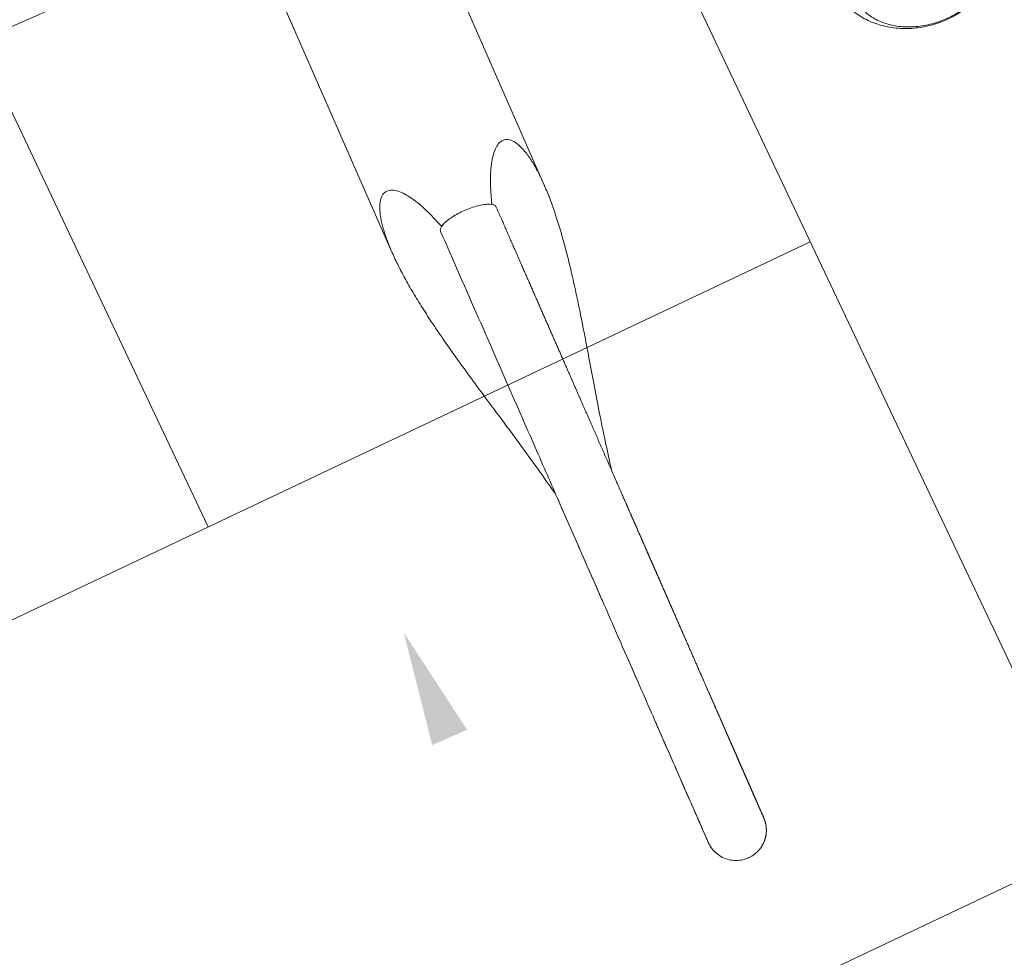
# Model space of a CAD drawing. Header units: metres. Extents: x 134157 to 138734, y 451157 to 455772.
# Tile 503 of 656: x 136620.001 to 136620.358, y 453797.424 to 453797.764. Entities that reach past the tile are written whole.
import ezdxf

# ---------------------------------------------------------------- set-up
doc = ezdxf.new("R2010")
doc.units = ezdxf.units.M
doc.layers.add('-DR-alg-hulplijnen', color=210, linetype='Continuous', plot=False)
doc.layers.add('-DR-nw-gr-arc-gras', color=7, linetype='Continuous', true_color=0xb5d5a4)
for name, color, linetype in [('-DR-nw-inr-fietsparkeren Tulip enkele beugel', 2, 'Continuous'), ('-DR-nw-maatvoering', 3, 'Continuous'), ('VELOPA-FIG25', 1, 'Continuous')]:
    doc.layers.add(name, color=color, linetype=linetype)
doc.layers.add('-DR-nw-vh-arc-sbs df bruinrood Broeder Alarmstraat', color=7, linetype='Continuous', lineweight=9, true_color=0xd8beb6)
doc.styles.add('2-5TXT', font='arial.ttf')
doc.styles.add('Drong', font='txt', dxfattribs={"height": 1.8})
doc.dimstyles.new('Drong', dxfattribs={"dimtxt": 1.8, "dimasz": 2.5, "dimexe": 0, "dimexo": 0, "dimgap": 0.9, "dimtad": 1, "dimzin": 0, "dimdsep": 46, "dimtxsty": 'Drong', "dimblk": 'dimblk-wit', "dimcen": 0, "dimse1": 1, "dimse2": 1, "dimclrd": 256, "dimclre": 1, "dimclrt": 7, "dimadec": 0, "dimazin": 0, "dimtfac": 1, "dimtmove": 0, "dimatfit": 3, "dimfxl": 1, "dimtolj": 1, "dimtzin": 0, "dimarcsym": 0})
doc.dimstyles.new('VELOPA-drukwerk', dxfattribs={"dimscale": 0, "dimtxt": 2.5, "dimasz": 2, "dimexe": 1, "dimexo": 1, "dimgap": 1, "dimtad": 1, "dimdec": 0, "dimdsep": 46, "dimtxsty": '2-5TXT', "dimcen": 8, "dimadec": 1, "dimazin": 0, "dimtfac": 1, "dimtdec": 0, "dimtmove": 0, "dimatfit": 3, "dimfxl": 1, "dimtolj": 1, "dimtzin": 0, "dimarcsym": 0})
pattern_1 = [(115.3356253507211, (136419.7180158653, 453326.2367068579), (-0.2236810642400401, -0.1059037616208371), [0.06, -0.187485]), (205.3356253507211, (136419.7180158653, 453326.2367068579), (0.1059037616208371, -0.22368106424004), [0.06, -0.187485])]

# ---------------------------------------------------------------- blocks, each defined once
blk = doc.blocks.new('*D482')
at = {"layer": '-DR-alg-hulplijnen', "color": 0, "lineweight": -2, "ltscale": 4, "transparency": 16777216}
for p, q in [((-1.268533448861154e-15, -770.7167233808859), (-1.92714493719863e-14, -1064.726652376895)), ((3625, -770.7167233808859), (3625, -1064.726652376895)), ((41.43344676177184, -1044.009928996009), (3583.566553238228, -1044.009928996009))]:
    blk.add_line(p, q, dxfattribs=at)
at = {"layer": '-DR-alg-hulplijnen', "color": 0, "ltscale": 4, "transparency": 16777216}
for points in [[(41.43344676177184, -1037.104354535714), (41.43344676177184, -1050.915503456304), (-1.800291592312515e-14, -1044.009928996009)], [(3583.566553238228, -1037.104354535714), (3583.566553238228, -1050.915503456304), (3625, -1044.009928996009)]]:
    blk.add_solid(points, dxfattribs=at)
at = {"layer": 'Defpoints', "color": 0, "ltscale": 4, "transparency": 16777216}
for p in [(0, -750), (3625, -750), (3625, -1044.009928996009)]:
    blk.add_point(p, dxfattribs=at)
at = {"layer": '-DR-alg-hulplijnen', "color": 0, "ltscale": 4, "transparency": 16777216, "insert": (1812.5, -996.8320429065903), "char_height": 51.79180845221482, "attachment_point": 5, "style": '2-5TXT'}
blk.add_mtext('\\A1;3625', dxfattribs=at)
blk = doc.blocks.new('*D481')
at = {"layer": '-DR-alg-hulplijnen', "color": 0, "lineweight": -2, "ltscale": 4, "transparency": 16777216}
for p, q in [((3645.716723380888, 3.331503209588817e-15), (4009.119275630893, 6.177109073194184e-14)), ((3988.402552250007, -41.4334467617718), (3988.402552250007, -708.5665532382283)), ((3645.716723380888, -750.0000000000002), (4009.119275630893, -750.0000000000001))]:
    blk.add_line(p, q, dxfattribs=at)
at = {"layer": '-DR-alg-hulplijnen', "color": 0, "ltscale": 4, "transparency": 16777216}
for points in [[(3981.496977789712, -41.43344676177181), (3995.308126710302, -41.4334467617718), (3988.402552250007, 5.843958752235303e-14)], [(3981.496977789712, -708.5665532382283), (3995.308126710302, -708.5665532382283), (3988.402552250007, -750.0000000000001)]]:
    blk.add_solid(points, dxfattribs=at)
at = {"layer": 'Defpoints', "color": 0, "ltscale": 4, "transparency": 16777216}
for p in [(3625.000000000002, 0), (3625.000000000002, -750.0000000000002), (3988.402552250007, -750.0000000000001)]:
    blk.add_point(p, dxfattribs=at)
at = {"layer": '-DR-alg-hulplijnen', "color": 0, "ltscale": 4, "transparency": 16777216, "insert": (3941.242330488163, -375.0000000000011), "char_height": 51.79180845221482, "attachment_point": 5, "rotation": 90, "style": '2-5TXT'}
blk.add_mtext('\\A1;750', dxfattribs=at)
blk = doc.blocks.new('dimblk-wit')
at = {"color": 7}
blk.add_line((2.842170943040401e-14, -0.3333333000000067), (-2.842170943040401e-14, 0.3333333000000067), dxfattribs=at)
blk.add_solid([(0, 0), (-0.7999999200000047, 0.1999999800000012), (-0.7999999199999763, -0.1999999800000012)], dxfattribs=at)
blk = doc.blocks.new('*D634')
at = {"layer": '-DR-nw-maatvoering', "lineweight": -2, "transparency": 16777216}
blk.add_line((136616.4696596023, 453791.6460135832), (136622.2968280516, 453806.2631956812), dxfattribs=at)
at = {"layer": 'Defpoints', "color": 0, "transparency": 16777216}
for p in [(136622.4819835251, 453806.7276496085), (136622.889603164, 453806.5651512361), (136616.6921237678, 453791.0190612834)]:
    blk.add_point(p, dxfattribs=at)
at = {"layer": '-DR-nw-maatvoering', "lineweight": -2, "transparency": 16777216, "xscale": 0.5, "yscale": 0.5, "zscale": 0.5}
for p, rotation in [((136622.481983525, 453806.7276496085), 68.26520454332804), ((136616.2845041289, 453791.1815596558), 248.2652045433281)]:
    blk.add_blockref('dimblk-wit', p, dxfattribs=dict(at, rotation=rotation))
at = {"layer": '-DR-nw-maatvoering', "color": 7, "transparency": 16777216, "insert": (136619.0454071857, 453799.089283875), "char_height": 0.36, "attachment_point": 5, "rotation": 68.26520454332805, "style": 'Drong'}
blk.add_mtext('\\A1;16.75', dxfattribs=at)
blk = doc.blocks.new('Fietsenrek Tulip enkel')
at = {"layer": 'VELOPA-FIG25', "color": 252, "linetype": 'Continuous', "lineweight": 9}
for p, q in [((500.0747259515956, -233.1093344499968), (500.0747259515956, -344.8499999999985)), ((298.658684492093, -344.8499999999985), (630.2552322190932, -344.8499999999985)), ((309.4598630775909, -405.1499999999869), (630.2507963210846, -405.1499999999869))]:
    blk.add_line(p, q, dxfattribs=at)
for points, start_tangent, end_tangent in [([(623.1085956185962, -362.975236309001), (622.2150253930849, -362.6181009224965), (618.5377257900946, -360.9725926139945), (615.4324675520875, -359.2727979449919), (612.9078133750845, -357.5213157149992), (610.996451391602, -355.7188084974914), (609.7693030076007, -353.8682929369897), (609.3515709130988, -351.9886879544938), (609.8926333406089, -350.1718612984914), (611.419115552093, -348.5539733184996), (613.8862791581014, -347.1894561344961), (617.2304940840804, -346.1165101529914), (621.2275092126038, -345.3817202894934), (625.6913015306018, -344.9707063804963), (630.2434380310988, -344.8499869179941)], (-0.9310904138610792, 0.3647884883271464), (0.9999999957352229, -9.235558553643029e-05)), ([(630.2434380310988, -344.8499869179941), (630.5682460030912, -344.8505678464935), (635.8394298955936, -345.0005259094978), (641.5077718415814, -345.4091434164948), (647.5858134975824, -346.0710287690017), (654.0919371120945, -346.9837572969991), (661.0486862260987, -348.1453052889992), (668.4823239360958, -349.5517247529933), (676.4228659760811, -351.1947983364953), (684.9047558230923, -353.0596304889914), (693.9686945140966, -355.1223479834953), (703.6661116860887, -357.3484173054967), (714.065781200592, -359.6916043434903), (725.2560965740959, -362.0921755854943), (734.9299721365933, -364.0195937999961)], (0.9999999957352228, -9.235558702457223e-05), (0.9822508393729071, -0.1875720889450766)), ([(629.0812565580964, -365.0520946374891), (626.4720561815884, -364.203896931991), (623.1085956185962, -362.975236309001)], (-0.9552161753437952, 0.2959088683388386), (-0.9310904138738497, 0.3647884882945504)), ([(630.4995653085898, -364.0113614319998), (630.0894004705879, -364.0777108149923), (629.2739631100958, -364.7146653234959), (628.527582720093, -365.9657673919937), (627.912531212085, -367.7049275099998), (627.4392903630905, -369.8863189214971), (627.1412687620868, -372.3970982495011), (627.0431135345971, -375)], (-0.9999999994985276, 3.166930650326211e-05), (0, -1)), ([(872.2429914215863, -364.0004512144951), (871.4931166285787, -364.0000542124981), (869.4321402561, -364.0000253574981), (865.9668989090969, -363.9997935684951), (861.1663724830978, -363.9999842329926), (855.1057197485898, -363.9999909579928), (847.8372212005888, -363.9998791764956), (839.2823724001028, -364.0001512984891), (829.3728744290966, -364.0001620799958), (818.0721323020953, -363.9998144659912), (805.4171970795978, -364.0001844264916), (791.4152382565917, -363.998548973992), (776.0161688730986, -364.0001285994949), (759.0278948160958, -364.0000092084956), (740.0685224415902, -364.0000362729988), (718.6458642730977, -363.999994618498), (693.9956133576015, -363.9999833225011), (664.8701945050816, -364.0000025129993), (630.4995657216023, -364.000002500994)], (-0.9999996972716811, 0.0007781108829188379), (-0.9999999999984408, 1.765950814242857e-06)), ([(776.9873472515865, -364.0000712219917), (765.312209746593, -363.9999653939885), (743.8571046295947, -363.9999999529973), (734.9336313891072, -364.0000654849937)], (-0.9999999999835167, 5.741668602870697e-06), (-0.9999999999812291, -6.12716366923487e-06)), ([(810.7829483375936, -364.0000404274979), (803.1118054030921, -363.9999004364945)], (-0.9999999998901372, 1.482314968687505e-05), (-0.9999999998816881, 1.538258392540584e-05)), ([(850.0260308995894, -363.9998981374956), (845.338346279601, -363.9997527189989), (836.2556908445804, -363.9999374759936), (825.7705308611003, -363.9999853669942), (824.0263019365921, -363.9999962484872)], (-0.9999999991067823, 4.226624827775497e-05), (-0.9999999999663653, -8.20179703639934e-06)), ([(856.730545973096, -364.0000669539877), (853.1773717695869, -364.0000204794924), (850.0260308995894, -363.9998981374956)], (-0.9999999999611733, -8.812121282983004e-06), (-0.9999999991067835, 4.226621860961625e-05)), ([(871.4694475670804, -364.000045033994), (871.4139717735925, -364.000025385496), (869.0702892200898, -363.9998221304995), (865.1537784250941, -363.9996671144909), (859.7983261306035, -363.9999621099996), (856.730545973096, -364.0000669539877)], (-0.9999999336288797, 0.000364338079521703), (-0.9999999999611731, -8.812155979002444e-06)), ([(872.2429914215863, -364.0004512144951), (871.4694475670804, -364.000045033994)], (-0.9999997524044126, 0.0007036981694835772), (-0.9999999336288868, 0.0003643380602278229)), ([(883.1628713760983, -375.0000000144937), (882.9785095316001, -372.9941615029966), (882.2363011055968, -370.5810662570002), (880.9634476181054, -368.4007516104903), (879.2270010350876, -366.5680747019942), (877.1184349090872, -365.1795784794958), (874.748826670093, -364.3084069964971), (872.2429914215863, -364.0004512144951)], (-0.000207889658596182, 0.9999999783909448), (-0.999973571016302, 0.007270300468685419)), ([(627.0431135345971, -375), (627.1413231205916, -377.6036120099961), (627.4393626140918, -380.1141189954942), (627.9124566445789, -382.2948046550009), (628.5276296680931, -384.0343363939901), (629.274075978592, -385.2854708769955), (630.0892778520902, -385.9222425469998), (630.4995554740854, -385.9886385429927)], (0, -1), (0.9999999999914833, 4.127184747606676e-06)), ([(871.9053827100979, -386.0000242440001), (872.0186496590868, -386.0001062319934), (872.1314808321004, -386.0000680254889), (872.2394728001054, -385.9995943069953), (872.352623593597, -385.9982075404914), (872.469788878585, -385.9955620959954), (872.6096794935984, -385.9907679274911), (872.7593012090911, -385.9836665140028), (872.9182448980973, -385.9738833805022), (873.0846190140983, -385.9611649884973), (873.2559320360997, -385.945411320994), (873.4296574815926, -385.9266701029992), (873.6048133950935, -385.9049405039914), (873.782468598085, -385.8799764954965), (873.9632663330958, -385.8515263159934), (874.1478368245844, -385.819289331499), (874.3367942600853, -385.7829140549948), (874.5307265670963, -385.7419973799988), (874.7297973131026, -385.6961773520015), (874.9335433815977, -385.6452229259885), (875.1414431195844, -385.5889368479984), (875.3529690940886, -385.5271473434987), (875.5675922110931, -385.4597091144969), (875.7848862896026, -385.3864687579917), (876.0045559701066, -385.3072437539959), (876.2263066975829, -385.2218588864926), (876.4498359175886, -385.130149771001), (876.6748334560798, -385.0319635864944), (876.9009819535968, -384.9271597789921), (877.1279573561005, -384.8156107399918), (877.3554294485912, -384.6972024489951), (877.5830624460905, -384.5718350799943), (877.8105427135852, -384.4394073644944), (878.0379350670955, -384.2995879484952), (878.2655584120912, -384.1518319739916), (878.4936867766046, -383.9955380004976), (878.7225365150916, -383.8300528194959), (878.9522602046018, -383.6546723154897), (879.1829399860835, -383.4686425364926), (879.4145805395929, -383.2711608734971), (879.6472223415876, -383.0612653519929), (879.881109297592, -382.8376294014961), (880.1163775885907, -382.5987824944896), (880.352761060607, -382.3434045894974), (880.5886089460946, -382.071559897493), (880.8218664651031, -381.783947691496), (881.0505732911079, -381.4814369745), (881.2728853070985, -381.1650663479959), (881.4870965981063, -380.836038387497), (881.6919304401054, -380.4952408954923), (881.8867776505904, -380.1426063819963), (882.0710548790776, -379.7779454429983), (882.244111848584, -379.4010859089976), (882.4052289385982, -379.0118793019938), (882.553615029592, -378.6102078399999), (882.6884056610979, -378.1959920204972), (882.8086615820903, -377.76919881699), (882.91336776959, -377.3298505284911), (883.0014330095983, -376.8780342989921), (883.071690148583, -376.413912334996), (883.1228971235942, -375.9377328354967), (883.1537389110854, -375.4498416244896), (883.1629410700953, -375)], (0.9999997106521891, -0.0007607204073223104), (-3.90510129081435e-07, 0.9999999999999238)), ([(629.0812124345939, -384.9479210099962), (626.5235794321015, -385.7785405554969), (623.1077570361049, -387.0250978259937)], (-0.9552154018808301, -0.295911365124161), (-0.9310869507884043, -0.3647973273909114)), ([(623.1077570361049, -387.0250978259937), (622.282172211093, -387.3545593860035), (618.6141333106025, -388.9897904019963), (615.511803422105, -390.6787742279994), (612.9832051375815, -392.4188048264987), (611.0595254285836, -394.2091158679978), (609.8089641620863, -396.0461268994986), (609.3506863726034, -397.9149309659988), (609.8308567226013, -399.7218948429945), (611.2801363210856, -401.339836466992), (613.7006237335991, -402.7312795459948), (617.0481344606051, -403.8383705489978), (621.0658384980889, -404.5964227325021), (625.5584077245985, -405.0217434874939), (630.2425906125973, -405.1500083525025)], (-0.9310869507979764, -0.36479732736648), (0.99999999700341, 7.741563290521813e-05)), ([(630.2425906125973, -405.1500083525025), (630.4658011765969, -405.1497307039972), (635.767115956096, -405.0031636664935), (641.4645281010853, -404.5947976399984), (647.5697844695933, -403.9309780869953), (654.1006234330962, -403.0149028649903), (661.0790582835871, -401.8492659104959), (668.5311102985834, -400.4385772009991), (676.4866384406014, -398.7915415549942), (684.9797676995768, -396.9235203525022), (694.050784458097, -394.8588074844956), (703.7504897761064, -392.6323013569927), (714.147311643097, -390.2903733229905), (725.3289978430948, -387.8927360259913), (734.9316254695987, -385.9800912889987)], (0.9999999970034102, 7.741562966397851e-05), (0.9822513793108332, 0.1875692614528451)), ([(630.4995555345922, -386.000002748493), (631.0568438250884, -386.0000059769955), (633.1263456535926, -386.0000264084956), (635.1684272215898, -386.0000554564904), (637.1836616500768, -386.0000880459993), (639.1726193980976, -386.0001201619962), (641.1358685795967, -386.0001487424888), (643.0739752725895, -386.0001715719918), (644.9875038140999, -386.000187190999), (646.877017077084, -386.0001948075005), (648.7430767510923, -386.0001942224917), (650.5862397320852, -386.0001857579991), (652.4070537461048, -386.0001701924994), (654.2060658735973, -386.0001487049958), (655.9838238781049, -386.0001228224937), (657.7408763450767, -386.0000943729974), (659.4777728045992, -386.0000654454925), (661.1950638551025, -386.0000383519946), (662.8933012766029, -386.0000155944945), (664.573039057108, -385.9999995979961), (666.2348340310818, -385.999990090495), (667.8792405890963, -385.9999852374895), (669.50674258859, -385.9999835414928), (671.1176652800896, -385.9999838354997), (672.7123135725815, -385.9999852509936), (674.2909936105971, -385.9999871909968), (675.8540127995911, -385.9999892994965), (677.4016798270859, -385.9999914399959), (678.9343046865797, -385.999993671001), (680.4521986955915, -385.9999962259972), (681.955674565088, -385.9999994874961), (683.44504654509, -386.0000034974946), (684.9206289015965, -386.0000076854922), (686.3827370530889, -386.0000115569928), (687.8316860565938, -386.0000147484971), (689.2677387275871, -386.0000170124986), (690.6910985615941, -386.0000182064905), (692.1019671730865, -386.0000182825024), (693.5005475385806, -386.0000172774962), (694.8870439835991, -386.0000153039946), (696.2616621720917, -386.0000125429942), (697.6246090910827, -386.0000092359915), (698.9760930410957, -386.0000056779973), (700.3163236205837, -386.0000022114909), (701.6455117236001, -385.9999992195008), (702.9638692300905, -385.9999969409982), (704.2716082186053, -385.999995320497), (705.5689419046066, -385.9999942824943), (706.8560848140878, -385.9999937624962), (708.1332461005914, -385.9999937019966), (709.4005792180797, -385.9999940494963), (710.6582100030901, -385.9999947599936), (711.9062651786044, -385.9999957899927), (713.1448725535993, -385.9999970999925), (714.3741610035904, -385.9999986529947), (715.5942604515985, -386.0000004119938), (716.8053018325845, -386.0000023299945), (718.007416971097, -386.0000043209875), (719.2007386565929, -386.0000062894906), (720.3854006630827, -386.0000081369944), (721.5615377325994, -386.0000097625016), (722.7292855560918, -386.0000110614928), (723.888780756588, -386.0000119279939), (725.0401608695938, -386.0000122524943), (726.1835643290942, -386.0000119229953), (727.3191304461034, -386.0000108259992), (728.4469925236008, -386.0000088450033), (729.567245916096, -386.0000058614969), (730.6799742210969, -386.0000017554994), (731.7852616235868, -385.9999964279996), (732.8831913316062, -385.999990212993), (733.9738462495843, -385.9999837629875), (735.0573100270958, -385.9999776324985), (736.1336670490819, -385.9999722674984), (737.203002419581, -385.9999680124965), (738.2654019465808, -385.999965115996), (739.3209521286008, -385.9999637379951), (740.3697401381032, -385.9999639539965), (741.411853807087, -385.9999657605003), (742.4473816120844, -385.9999690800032), (743.4764126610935, -385.9999737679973), (744.4990366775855, -385.9999796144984), (745.5153439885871, -385.9999863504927), (746.5254255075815, -385.9999936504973), (747.5293727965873, -386.0000011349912), (748.5272819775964, -386.0000081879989), (749.5193709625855, -386.0000140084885), (750.5057818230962, -386.0000179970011), (751.4865296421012, -386.0000197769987), (752.4616311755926, -386.0000191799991), (753.4311048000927, -386.0000162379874), (754.3949704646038, -386.0000111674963), (755.3532496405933, -386.0000043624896), (756.3059609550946, -385.9999965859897), (757.2530811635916, -385.9999904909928), (758.1945653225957, -385.9999885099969), (759.1303725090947, -385.9999913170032), (760.0604660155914, -385.9999979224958), (760.9848532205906, -386.0000051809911), (761.9037100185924, -386.0000079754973), (762.8172507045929, -386.0000048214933), (763.7256830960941, -385.9999988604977), (764.6292087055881, -385.9999976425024), (765.5280142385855, -386.000011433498), (766.4221813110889, -386.0000376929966), (767.311727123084, -386.0000664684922), (768.1966693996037, -386.0000900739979), (769.0770274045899, -386.0001031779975), (769.9528218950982, -386.0001027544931), (770.824065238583, -386.0000880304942), (771.6907930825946, -386.0000604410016), (772.5530724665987, -386.0000235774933), (773.4109700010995, -385.9999831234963), (774.2645347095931, -385.9999439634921), (775.113783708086, -385.9999070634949), (775.958732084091, -385.9998735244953), (776.7993965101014, -385.9998450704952), (777.6357951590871, -385.9998240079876), (778.467947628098, -385.9998131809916), (779.2958748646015, -385.9998159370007), (780.1195990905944, -385.9998360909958), (780.9391437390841, -385.9998778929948), (781.7545333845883, -385.9999459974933), (782.5657937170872, -386.0000453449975), (783.3729535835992, -386.0001752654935), (784.1760460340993, -386.0003262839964), (784.9751051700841, -386.0004891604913), (785.770165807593, -386.0006557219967), (786.5612634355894, -386.0008188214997), (787.3484341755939, -386.0009722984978), (788.1317147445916, -386.001110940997), (788.9111424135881, -386.0012304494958), (789.6867549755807, -386.0013274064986), (790.4585907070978, -386.0013992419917), (791.2266883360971, -386.0014442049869), (791.9910870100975, -386.0014613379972), (792.7518235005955, -386.0014504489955), (793.5088956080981, -386.0014120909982), (794.2622939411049, -386.001347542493), (795.0120142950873, -386.0012587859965), (795.7580534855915, -386.0011484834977), (796.5004093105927, -386.0010199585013), (797.2390805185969, -386.000877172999), (797.9740667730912, -386.0007247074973), (798.7053686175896, -386.0005677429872), (799.4329874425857, -386.0004120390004), (800.1569254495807, -386.0002639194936), (800.8771856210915, -386.0001302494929), (801.5937716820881, -386.0000184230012), (802.3066882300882, -385.9999345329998), (803.015935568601, -385.9998763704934), (803.7215117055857, -385.9998395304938), (804.4234156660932, -385.9998200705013), (805.121647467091, -385.999814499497), (805.816208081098, -385.9998197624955), (806.5070994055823, -385.9998332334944), (807.194324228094, -385.9998527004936), (807.8778861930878, -385.9998763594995), (808.5577897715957, -385.9999028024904), (809.2340402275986, -385.9999310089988), (809.9066435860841, -385.9999603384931), (810.5756066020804, -385.9999905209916), (811.2409367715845, -386.0000216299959), (811.902640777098, -386.0000532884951), (812.5607224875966, -386.0000843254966), (813.2151862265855, -386.0001136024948), (813.8660371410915, -386.0001400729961), (814.513281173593, -386.0001627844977), (815.1569250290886, -386.0001808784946), (815.7969691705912, -386.0001935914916), (816.4333966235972, -386.000200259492), (817.0661932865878, -386.0002003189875), (817.6953462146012, -386.0001933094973), (818.3208434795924, -386.0001788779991), (818.9426741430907, -386.000156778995), (819.5608282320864, -386.000126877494), (820.1752967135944, -386.0000891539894), (820.7860714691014, -386.0000437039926), (821.3931429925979, -385.9999909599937), (821.9964928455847, -385.9999338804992), (822.5961054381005, -385.9998765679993), (823.1919668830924, -385.9998224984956), (823.7840645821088, -385.9997745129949), (824.3723872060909, -385.999734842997), (824.9569246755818, -385.9997051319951), (825.5376681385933, -385.999686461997), (826.1146099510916, -385.9996793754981), (826.687743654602, -385.9996838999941), (827.2570639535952, -385.9996995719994), (827.8225666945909, -385.9997254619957), (828.3842488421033, -385.9997601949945), (828.9421084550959, -385.9998019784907), (829.4961446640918, -385.9998486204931), (830.0463576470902, -385.9998975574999), (830.5927486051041, -385.9999458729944), (831.1353183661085, -385.9999903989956), (831.6740658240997, -386.0000290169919), (832.2089984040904, -386.0000606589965), (832.740124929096, -386.0000843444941), (833.2674547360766, -386.0000991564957), (833.7909976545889, -386.0001042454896), (834.3107639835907, -386.0000988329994), (834.8267644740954, -386.0000822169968), (835.3390103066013, -386.0000537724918), (835.8475129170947, -386.0000129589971), (836.3522400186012, -385.9999618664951), (836.8531523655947, -385.9999099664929), (837.3502400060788, -385.9998658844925), (837.8435367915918, -385.9998355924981), (838.3331023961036, -385.9998225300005), (838.8189598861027, -385.9998277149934), (839.3011338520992, -385.9998498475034), (839.7796504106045, -385.9998854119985), (840.2545371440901, -385.9999287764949), (840.7258230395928, -385.9999722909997), (841.193535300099, -386.0000064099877), (841.657617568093, -386.0000247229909), (842.1180408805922, -386.0000299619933), (842.5748094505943, -386.0000257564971), (843.0279279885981, -386.0000154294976), (843.477401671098, -386.0000020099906), (843.923236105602, -385.9999882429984), (844.365437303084, -385.9999765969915), (844.8040116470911, -385.9999692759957), (845.2389658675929, -385.9999682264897), (845.6703070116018, -385.9999751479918), (846.0980424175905, -385.9999914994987), (846.5221963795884, -386.0000181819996), (846.9428431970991, -386.0000516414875), (847.3600038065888, -386.0000860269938), (847.7736922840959, -386.0001166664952), (848.1839217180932, -386.0001400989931), (848.590704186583, -386.0001540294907), (848.9940507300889, -386.0001572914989), (849.3939713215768, -386.0001498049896), (849.7904748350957, -386.0001325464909), (850.1835690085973, -386.0001075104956), (850.5732604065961, -386.0000776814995), (850.9595543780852, -386.000047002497), (851.3424550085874, -386.000020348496), (851.7219805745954, -386.0000033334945), (852.0982521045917, -385.9999973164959), (852.4712981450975, -385.9999984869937), (852.8411219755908, -386.0000034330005), (853.2077260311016, -386.0000094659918), (853.5711118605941, -386.0000146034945), (853.9312800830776, -386.0000175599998), (854.2882303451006, -386.0000177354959), (854.6419612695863, -386.0000152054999), (854.9924704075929, -386.0000107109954), (855.3397541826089, -386.0000056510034), (855.6838078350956, -386.0000020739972), (856.0246253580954, -386.0000026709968), (856.3621994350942, -386.0000107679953), (856.6965691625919, -386.0000297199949), (857.0278646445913, -386.0000573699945), (857.3560743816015, -386.0000887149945), (857.6811628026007, -386.000119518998), (858.0030936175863, -386.0001463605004), (858.3218301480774, -386.0001666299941), (858.6373352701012, -386.0001785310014), (858.9495713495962, -386.00018107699), (859.2585001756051, -386.0001740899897), (859.5640828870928, -386.000158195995), (859.8662798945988, -386.0001348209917), (860.1650507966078, -386.0001061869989), (860.4603542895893, -386.0000753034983), (860.7521480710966, -386.0000459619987), (861.0403887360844, -386.0000227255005), (861.3250432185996, -386.0000108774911), (861.6062922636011, -386.0000123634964), (861.8841857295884, -386.0000224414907), (862.1586879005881, -386.0000364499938), (862.4297622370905, -386.0000506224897), (862.6973712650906, -386.0000620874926), (862.9614764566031, -386.0000688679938), (863.2220380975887, -386.0000698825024), (863.4790151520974, -386.0000649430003), (863.7323651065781, -386.000054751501), (863.9820438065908, -386.0000408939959), (864.2280052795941, -386.0000258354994), (864.4702015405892, -386.0000129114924), (864.7085823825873, -386.000006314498), (864.9430951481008, -386.0000110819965), (865.1737331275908, -386.0000328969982), (865.4008468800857, -386.0000720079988), (865.6244917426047, -386.000121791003), (865.8446352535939, -386.0001760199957), (866.0612437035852, -386.0002293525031), (866.2742819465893, -386.0002773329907), (866.4837131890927, -386.0003163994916), (866.6894987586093, -386.0003438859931), (866.8915978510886, -386.0003580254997), (867.0899672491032, -386.000357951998), (867.2845610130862, -386.0003437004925), (867.4753301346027, -386.0003162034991), (867.6622221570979, -386.0002772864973), (867.8451807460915, -386.0002296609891), (868.0241452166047, -386.000176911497), (868.1990499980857, -386.000123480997), (868.3698240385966, -386.000074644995), (868.5364595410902, -386.0000362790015), (868.6993582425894, -386.0000099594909), (868.858571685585, -385.9999927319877), (869.0140649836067, -385.9999820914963), (869.165800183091, -385.9999762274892), (869.3137357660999, -385.9999740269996), (869.4578260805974, -385.9999750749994), (869.5980206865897, -385.9999796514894), (869.7342636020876, -385.9999887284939), (869.8666973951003, -386.0000031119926), (869.9955116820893, -386.0000200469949), (870.1206400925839, -386.0000361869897), (870.2420163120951, -386.0000489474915), (870.3595730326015, -386.0000565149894), (870.4732412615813, -386.0000578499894), (870.5829495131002, -386.0000526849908), (870.6886228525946, -386.0000415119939), (870.8875429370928, -386.0000067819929), (871.0696668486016, -385.9999695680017), (871.2352382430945, -385.9999434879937), (871.3846131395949, -385.9999361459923), (871.5182468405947, -385.999950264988), (871.6367516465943, -385.9999847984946), (871.7432779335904, -386.0000303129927), (871.8856211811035, -386.0000355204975), (871.993248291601, -385.9999588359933), (872.0980700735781, -385.9999989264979), (872.2013598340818, -385.999772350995), (872.2025413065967, -385.9997516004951)], (0.9999999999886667, -4.760948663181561e-06), (-0.002398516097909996, 0.9999971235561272)), ([(734.9351199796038, -386.0000380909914), (734.997742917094, -386.0000384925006), (735.9610602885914, -386.0000436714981), (736.9179323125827, -386.000046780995), (737.8684389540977, -386.0000476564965), (738.8126603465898, -386.0000462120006), (739.7506767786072, -386.000042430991), (740.682568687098, -386.0000363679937), (741.608416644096, -386.0000281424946), (742.5283013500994, -386.0000179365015), (743.442314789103, -386.0000059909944), (744.3505343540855, -385.9999926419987), (745.2530050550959, -385.999978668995), (746.149769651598, -385.9999650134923), (747.0408713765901, -385.9999524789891), (747.9263539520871, -385.9999417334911), (748.8062615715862, -385.9999333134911), (749.6806388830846, -385.9999276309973), (750.5495309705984, -385.9999249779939), (751.4129833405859, -385.9999255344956), (752.2710419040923, -385.9999293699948), (753.1237529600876, -385.9999364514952), (753.9711631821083, -385.9999466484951), (754.8133196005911, -385.9999597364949), (755.6502695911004, -385.9999754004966), (756.4820608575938, -385.9999932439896), (757.308743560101, -386.0000126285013), (758.1303817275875, -386.0000318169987), (758.9470444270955, -386.0000489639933), (759.7588003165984, -386.0000626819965), (760.5657176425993, -386.0000720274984), (761.3678642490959, -386.0000764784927), (762.1653075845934, -386.0000759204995), (762.9581147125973, -386.0000706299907), (763.7463506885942, -386.0000612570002), (764.5300192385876, -386.0000488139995), (765.3091307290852, -386.0000346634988), (766.0837189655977, -386.0000205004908), (766.8538179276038, -386.0000083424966), (767.6194617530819, -386.0000005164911), (768.380684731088, -385.9999996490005), (769.1375231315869, -386.0000077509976), (769.8900123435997, -386.0000224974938), (770.6381842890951, -386.0000405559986), (771.3820710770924, -386.0000591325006), (772.1217050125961, -386.0000759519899), (772.857118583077, -386.0000892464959), (773.5883444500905, -386.0000977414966), (774.3154154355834, -386.0001006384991), (775.0383645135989, -386.0000976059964), (775.7572247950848, -386.000088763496), (776.472029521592, -386.0000746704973), (777.1828120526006, -386.0000563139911), (777.8896058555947, -386.0000350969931), (778.5924444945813, -386.0000128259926), (779.2913616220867, -385.9999917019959), (779.9863897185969, -385.9999737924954), (780.6775500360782, -385.9999594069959), (781.3648600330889, -385.9999483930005), (782.0483378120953, -385.9999405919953), (782.7280020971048, -385.999935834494), (783.4038722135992, -385.9999339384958), (784.0759680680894, -385.9999347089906), (784.7443284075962, -385.9999379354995), (785.4090243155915, -385.9999433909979), (786.0700734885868, -385.9999508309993), (786.727490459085, -385.9999599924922), (787.381290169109, -385.9999705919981), (788.031487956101, -385.9999823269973), (788.6780995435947, -385.9999948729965), (789.321141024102, -386.0000078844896), (789.9606290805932, -386.0000210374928), (790.5965818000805, -386.0000341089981), (791.229017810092, -386.0000469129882), (791.8579560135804, -386.0000592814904), (792.4834155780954, -386.0000710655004), (793.105415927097, -386.0000821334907), (793.7239767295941, -386.0000923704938), (794.3391178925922, -386.0001016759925), (794.950859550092, -386.0001099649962), (795.5592220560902, -386.0001171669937), (796.1642259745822, -386.0001232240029), (796.7658920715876, -386.000128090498), (797.3642413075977, -386.0001317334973), (797.9592948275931, -386.000134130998), (798.5510739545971, -386.0001352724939), (799.1396001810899, -386.0001351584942), (799.724895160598, -386.0001337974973), (800.3069807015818, -386.0001312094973), (800.8858787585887, -386.0001274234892), (801.4616114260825, -386.0001224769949), (802.0342009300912, -386.0001164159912), (802.6036696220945, -386.0001092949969), (803.1700399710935, -386.0001011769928), (803.733334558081, -386.0000921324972), (804.2935760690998, -386.0000822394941), (804.8507862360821, -386.0000715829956), (805.4049747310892, -386.0000602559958), (805.9561519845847, -386.0000483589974), (806.5043302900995, -386.0000359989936), (807.0495221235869, -386.0000232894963), (807.5917401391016, -386.0000103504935), (808.1309971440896, -385.9999973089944), (808.6673047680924, -385.9999843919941), (809.2006740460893, -385.9999720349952), (809.7311165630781, -385.9999606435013), (810.2586441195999, -385.9999505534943), (810.7832687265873, -385.9999420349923), (811.3050025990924, -385.9999352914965), (811.8238581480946, -385.9999304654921), (812.3398479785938, -385.9999276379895), (812.8529848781, -385.9999268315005), (813.3632818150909, -385.9999280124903), (813.8707519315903, -385.9999310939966), (814.375408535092, -385.9999359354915), (814.8772650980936, -385.9999423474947), (815.3763352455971, -385.9999500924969), (815.8726327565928, -385.9999588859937), (816.366171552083, -385.9999683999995), (816.856965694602, -385.9999782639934), (817.3450293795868, -385.9999880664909), (817.8303766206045, -385.9999973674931), (818.3130198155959, -386.0000059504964), (818.7929736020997, -386.0000138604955), (819.2702531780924, -386.0000211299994), (819.7448738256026, -386.0000277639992), (820.2168509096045, -386.0000337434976), (820.6861998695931, -386.0000390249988), (821.1529362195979, -386.0000435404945), (821.6170755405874, -386.0000472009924), (822.0786334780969, -386.0000498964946), (822.5376257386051, -386.0000514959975), (822.9940680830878, -386.0000518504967), (823.4479763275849, -386.0000507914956), (823.8993663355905, -386.0000481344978), (824.3482540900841, -386.0000436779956), (824.79466983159, -386.0000372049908), (825.2386375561, -386.0000284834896), (825.6801695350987, -386.0000172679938), (826.1192781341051, -386.000003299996), (826.5559725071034, -385.9999864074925), (826.9902548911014, -385.9999673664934), (827.4221353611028, -385.9999473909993), (827.8516246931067, -385.9999275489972), (828.2787338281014, -385.9999087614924), (828.703473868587, -385.9998918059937), (829.125856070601, -385.9998773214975), (829.5458918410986, -385.9998658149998), (829.9635927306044, -385.9998576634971), (830.3789704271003, -385.9998531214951), (830.7920367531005, -385.9998523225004), (831.2028036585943, -385.9998552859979), (831.611283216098, -385.9998619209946), (832.0174876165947, -385.9998720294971), (832.4214291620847, -385.999885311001), (832.8231202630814, -385.9999013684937), (833.2225734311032, -385.9999197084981), (833.6198012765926, -385.9999397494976), (834.0148165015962, -385.999960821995), (834.4076318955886, -385.9999821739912), (834.7982603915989, -386.0000029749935), (835.1867170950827, -386.0000223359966), (835.5730195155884, -386.0000394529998), (835.9571851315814, -386.0000536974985), (836.3392312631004, -386.0000646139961), (836.7191750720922, -386.0000719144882), (837.0970335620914, -386.0000754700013), (837.4728235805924, -386.0000753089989), (837.8465618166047, -386.0000716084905), (838.2182648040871, -386.0000646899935), (838.5879489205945, -386.0000550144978), (838.9556303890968, -386.000043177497), (839.3213252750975, -386.0000299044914), (839.6850494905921, -386.0000160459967), (840.0468187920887, -386.000002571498), (840.4066487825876, -385.9999905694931), (840.7645549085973, -385.9999812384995), (841.1205524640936, -385.9999758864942), (841.4746565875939, -385.9999759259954), (841.8268822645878, -385.9999828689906), (842.1772443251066, -385.9999983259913), (842.5257871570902, -386.0000232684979), (842.8725493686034, -386.0000551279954), (843.21752307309, -386.0000905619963), (843.5607047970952, -386.0001266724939), (843.9020842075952, -386.0001609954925), (844.2416509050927, -386.0001914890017), (844.5793946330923, -386.0002165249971), (844.9153052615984, -386.0002348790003), (845.2493727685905, -386.0002457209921), (845.5815872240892, -386.0002486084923), (845.9119387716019, -386.0002434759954), (846.2404176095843, -386.000230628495), (846.567013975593, -386.000210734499), (846.8917181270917, -386.0001848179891), (847.2145203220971, -386.0001542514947), (847.5354108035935, -386.0001207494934), (847.8543797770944, -386.0000863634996), (848.1714173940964, -386.0000534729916), (848.4865137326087, -386.0000247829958), (848.7996755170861, -386.00000311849), (849.1109593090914, -385.999988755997), (849.4203605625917, -385.9999800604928), (849.7278678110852, -385.9999755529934), (850.0334697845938, -385.9999739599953), (850.3371553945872, -385.9999742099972), (850.6389137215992, -385.9999754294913), (850.9387340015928, -385.9999769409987), (851.2366056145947, -385.9999782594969), (851.5325180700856, -385.9999790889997), (851.8264609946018, -385.9999793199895), (852.1184241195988, -385.9999790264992), (852.4083972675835, -385.9999784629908), (852.696370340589, -385.9999780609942), (852.9823333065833, -385.9999784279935), (853.2662761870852, -385.9999803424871), (853.5481890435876, -385.9999847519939), (853.8280619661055, -385.9999927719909), (854.1058850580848, -386.0000056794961), (854.3816627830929, -386.0000248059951), (854.6554607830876, -386.000049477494), (854.9272804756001, -386.000077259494), (855.1971123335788, -386.000105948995), (855.4649467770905, -386.0001336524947), (855.7307741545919, -386.0001587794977), (855.9945847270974, -386.0001800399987), (856.2563686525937, -386.0001964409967), (856.5161159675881, -386.0002072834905), (856.7738165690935, -386.0002121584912), (857.0294601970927, -386.0002109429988), (857.2830364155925, -386.0002037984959), (857.5345345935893, -386.0001911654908), (857.7839438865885, -386.0001737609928), (858.0312532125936, -386.0001525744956), (858.2764512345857, -386.0001288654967), (858.5195263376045, -386.0001041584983), (858.7604666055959, -386.0000802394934), (858.9992597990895, -386.0000591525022), (859.2358933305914, -386.0000431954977), (859.4703567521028, -386.0000349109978), (859.702752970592, -386.0000355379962), (859.9331190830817, -386.0000428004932), (860.1614352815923, -386.000054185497), (860.3876858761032, -386.0000675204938), (860.6118551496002, -386.0000809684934), (860.8339273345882, -386.0000930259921), (861.0538865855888, -386.0001025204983), (861.2717169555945, -386.0001086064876), (861.4874023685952, -386.0001107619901), (861.7009265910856, -386.000108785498), (861.912273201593, -386.0001027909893), (862.1214255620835, -386.0000932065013), (862.3283667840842, -386.0000807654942), (862.533079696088, -386.0000665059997), (862.7355468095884, -386.000051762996), (862.9357502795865, -386.0000381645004), (863.133671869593, -386.0000276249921), (863.3292929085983, -386.0000223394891), (863.5225942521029, -386.0000247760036), (863.7135572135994, -386.0000376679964), (863.9023347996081, -386.0000625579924), (864.0890393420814, -386.0000966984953), (864.2736578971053, -386.000136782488), (864.4561773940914, -386.0001798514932), (864.6365845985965, -386.0002232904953), (864.8148660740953, -386.0002648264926), (864.9910081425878, -386.0003025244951), (865.1649968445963, -386.0003347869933), (865.33681789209, -386.0003603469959), (865.5064566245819, -386.0003782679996), (865.6738979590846, -386.0003879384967), (865.8391263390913, -386.0003890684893), (866.0021256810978, -386.0003816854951), (866.1628793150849, -386.0003661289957), (866.3213692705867, -386.0003430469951), (866.477573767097, -386.0003133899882), (866.6314711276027, -386.0002784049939), (866.7830391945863, -386.0002396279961), (866.9322550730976, -386.0001988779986), (867.0790950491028, -386.0001582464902), (867.2235345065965, -386.0001200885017), (867.3655478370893, -386.0000870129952), (867.5051083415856, -386.0000618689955), (867.6422460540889, -386.0000475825), (867.7772507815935, -386.0000442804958), (867.9101603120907, -386.0000495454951), (868.0409673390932, -386.0000610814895), (868.1696645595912, -386.0000768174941), (868.296244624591, -386.0000949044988), (868.4207000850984, -386.0001137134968), (868.5430233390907, -386.0001318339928), (868.6632065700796, -386.0001480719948), (868.7812416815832, -386.0001614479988), (868.8971202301, -386.0001711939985), (869.0108333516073, -386.0001767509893), (869.1223716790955, -386.0001777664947), (869.231725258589, -386.0001740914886), (869.3388834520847, -386.0001657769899), (869.4438348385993, -386.0001530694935), (869.6470669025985, -386.0001164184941), (869.8413098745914, -386.0000698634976), (870.0264312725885, -386.0000219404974), (870.2022722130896, -385.9999837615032), (870.3690461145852, -385.999967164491), (870.5278478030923, -385.9999705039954), (870.6788233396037, -385.9999847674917), (870.8220365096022, -386.0000022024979), (870.9575196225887, -386.0000164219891), (871.0853116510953, -386.0000224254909), (871.2054570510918, -386.0000166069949), (871.3176596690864, -385.9999977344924), (871.4212413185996, -385.9999727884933)], (0.9999999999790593, -6.47160671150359e-06), (0.9999999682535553, 0.0002519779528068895)), ([(610.2887177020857, -594.5564594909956), (615.6220910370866, -592.8902625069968), (620.6459676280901, -590.0230522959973), (625.2485781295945, -585.8795119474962), (628.9778724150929, -580.768551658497), (631.7345794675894, -574.8213707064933), (633.3589334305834, -568.3905914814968), (633.8143828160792, -561.7729666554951), (633.113692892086, -555.2297761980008), (631.3107934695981, -549.0405675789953), (628.4763419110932, -543.4060419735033), (624.8311787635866, -538.6656988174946), (620.4024996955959, -534.8034097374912), (615.5598805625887, -532.0827552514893), (610.2887177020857, -530.4435405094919)], (0.9812745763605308, 0.1926141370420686), (-0.9812745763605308, 0.1926141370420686)), ([(615.508656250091, -589.4341447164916), (619.9674933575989, -587.9043890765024), (624.0628879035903, -585.1679985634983), (627.6003205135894, -581.3549437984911), (630.4117733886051, -576.6463338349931), (632.3637106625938, -571.2658140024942), (633.3634209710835, -565.4689434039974), (633.3634209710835, -559.5310565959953), (632.3637106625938, -553.7341859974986), (630.4117733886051, -548.3536661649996), (627.6003205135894, -543.6450562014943), (624.0628879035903, -539.8320014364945), (619.9674933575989, -537.0956109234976), (615.508656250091, -535.5658552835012)], (0.98127457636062, 0.1926141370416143), (-0.98127457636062, 0.1926141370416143))]:
    blk.add_spline(points, degree=3, dxfattribs=dict(at, start_tangent=start_tangent, end_tangent=end_tangent))
at = {"layer": '-DR-alg-hulplijnen', "ltscale": 4}
dim = blk.add_linear_dim(base=(3988.402552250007, -750.0000000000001), p1=(3625, 0), p2=(3625, -750), angle=90, dimstyle='VELOPA-drukwerk', override={"dimscale": 20.71672338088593}, dxfattribs=at)
dim.commit()
dim.dimension.update_dxf_attribs({"geometry": '*D481', "text_midpoint": (3941.242330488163, -375.0000000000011)})
dim = blk.add_linear_dim(base=(3625, -1044.009928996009), p1=(0, -750), p2=(3625, -750), dimstyle='VELOPA-drukwerk', override={"dimscale": 20.71672338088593}, dxfattribs=at)
dim.commit()
dim.dimension.update_dxf_attribs({"geometry": '*D482', "text_midpoint": (1812.5, -996.8320429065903)})

msp = doc.modelspace()

# ---------------------------------------------------------------- hatches: boundary and pattern name
at = {"layer": '-DR-nw-gr-arc-gras', "transparency": 33554687}
h = msp.add_hatch(dxfattribs=at)
h.set_pattern_fill('AGR-BOLLEN', color=256, scale=0.1, pattern_type=2)
h.set_pattern_definition(pattern_1)
edge = h.paths.add_edge_path()
edge.add_arc((-7000776.809524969, 3043164.567559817), 7592527.997363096, 340.0567505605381, 340.0572256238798)
edge.add_line((136455.7815594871, 453494.2542758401), (136455.1236032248, 453494.4934109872))
edge.add_arc((380495.2223584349, 364992.5484406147), 259592.3035530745, 160.0666568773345, 160.0804453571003)
edge.add_line((136433.832290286, 453435.7615323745), (136433.813485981, 453435.768343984))
edge.add_line((136433.813485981, 453435.768343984), (136432.1794965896, 453431.2550945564))
edge.add_line((136432.1794965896, 453431.2550945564), (136432.198303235, 453431.2482893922))
edge.add_line((136432.198303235, 453431.2482893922), (136431.6776287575, 453429.8696050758))
edge.add_line((136431.6776287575, 453429.8696050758), (136432.3363505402, 453429.6312341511))
edge.add_line((136432.3363505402, 453429.6312341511), (136434.3092713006, 453435.0765756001))
h = msp.add_hatch(dxfattribs=at)
h.set_pattern_fill('AGR-BOLLEN', color=256, scale=0.1, pattern_type=2)
h.set_pattern_definition(pattern_1)
edge = h.paths.add_edge_path()
edge.add_line((136644.2753070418, 454017.4218487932), (136643.9350728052, 454016.4814706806))
edge.add_line((136643.9350728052, 454016.4814706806), (136643.8839339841, 454016.3403207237))
edge.add_line((136643.8839339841, 454016.3403207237), (136644.542212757, 454016.1016536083))
edge.add_arc((1711333.983143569, -116117.4265426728), 1674723.581774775, 160.0956720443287, 160.096657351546, ccw=False)
edge.add_line((136654.3469492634, 454043.1812754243), (136653.6888597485, 454043.419891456))
edge.add_line((136653.6888597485, 454043.419891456), (136653.6378049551, 454043.2789838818))
edge.add_line((136653.6378049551, 454043.2789838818), (136653.2975354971, 454042.3386559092))
edge.add_line((136653.2975354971, 454042.3386559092), (136644.2753070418, 454017.4218487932))
at = {"layer": '-DR-nw-vh-arc-sbs df bruinrood Broeder Alarmstraat', "transparency": 33554687}
h = msp.add_hatch(dxfattribs=at)
h.set_pattern_fill('AVH-SBS_DIKFORMAAT_KEPER', color=256, scale=3.5, angle=45, pattern_type=2)
h.set_pattern_definition([(115.3356253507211, (136419.7180158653, 453326.2367068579), (-0.321614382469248, 0.1149290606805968), [0.9660000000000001, -0.483]), (25.33562535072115, (136419.0632007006, 453325.9266788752), (-0.321614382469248, 0.1149290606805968), [0.966, -0.483]), (115.3356253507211, (136419.3505233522, 453326.7307148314), (-0.321614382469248, 0.1149290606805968), [0, -1.449]), (115.3356253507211, (136419.3389369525, 453326.1908287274), (-0.321614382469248, 0.1149290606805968), [0, -1.449])])
h.paths.add_polyline_path([(136622.8075498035, 453806.5944730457), (136616.6100704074, 453791.048383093), (136618.5044023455, 453790.3142710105), (136624.631343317, 453805.9024352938)])

# ---------------------------------------------------------------- block references
at = {"layer": '-DR-nw-inr-fietsparkeren Tulip enkele beugel', "xscale": -0.001, "yscale": 0.001, "zscale": 0.001, "rotation": 113.6629406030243}
for p in [(136620.7208269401, 453801.0963996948), (136620.3365142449, 453800.1009803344), (136619.9505252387, 453799.1128586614), (136619.5669294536, 453798.118378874), (136619.1838070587, 453797.122587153)]:
    msp.add_blockref('Fietsenrek Tulip enkel', p, dxfattribs=at)

# ---------------------------------------------------------------- dimensions: what is measured, and where the dimension line sits
at = {"layer": '-DR-nw-maatvoering'}
dim = msp.add_aligned_dim(p1=(136616.6921237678, 453791.0190612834), p2=(136622.889603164, 453806.5651512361), distance=0.4388160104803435, dimstyle='Drong', override={"dimrnd": 0.05, "dimtfill": 0}, dxfattribs=at)
dim.commit()
dim.dimension.update_dxf_attribs({"geometry": '*D634', "text_midpoint": (136619.0454071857, 453799.089283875)})

doc.saveas('drawing.dxf')
